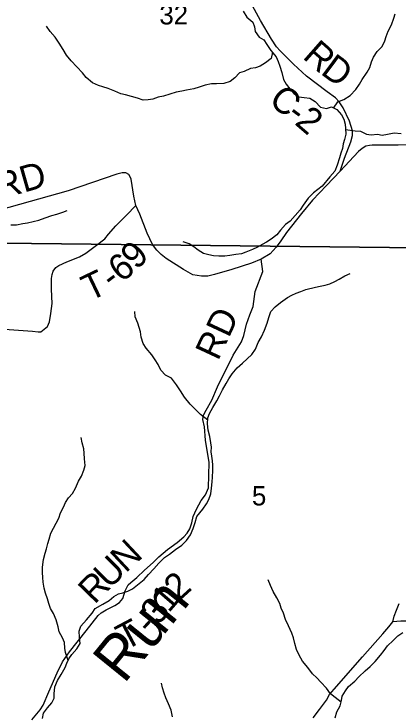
# Model space of a CAD drawing. Extents: x 2043100 to 2470832, y 443715 to 810583.
# Drawn here: x 2264540 to 2268942, y 633122 to 641129 of the extents above; entities that cross this region are included whole.
import ezdxf

# ---------------------------------------------------------------- set-up
doc = ezdxf.new("R2010")
doc.units = 0
for name, color, linetype in [('GM_X_County_Road', 7, 'Continuous'), ('GM_X_County_Road_Text', 7, 'Continuous'), ('GM_X_Minor_River', 7, 'Continuous'), ('GM_X_Minor_River_Text', 7, 'Continuous'), ('GM_X_Section', 7, 'Continuous'), ('GM_X_Section_Text', 7, 'Continuous'), ('GM_X_Township_Road', 7, 'Continuous'), ('GM_X_Township_Road_Text', 7, 'Continuous'), ('GM_X_Township_ROW', 7, 'Continuous')]:
    doc.layers.add(name, color=color, linetype=linetype)

msp = doc.modelspace()

# ---------------------------------------------------------------- linework, layer by layer
at = {"layer": 'GM_X_County_Road'}
for points in [[(2268267.4, 639332.5), (2268317.4, 639480.8), (2268389.4, 639667.2), (2268411.4, 639737.3), (2268411.3, 639793.4), (2268375.3, 639901.6), (2268305.1, 640053.9), (2268259, 640124), (2268217, 640168), (2268118.8, 640240.1), (2267882.5, 640416.3), (2267734.3, 640556.5), (2267584, 640706.7), (2267542, 640754.7), (2267483.8, 640840.9), (2267359.6, 641055.2), (2267201.3, 641345.7)], [(2269298.4, 639633.6), (2268934, 639627.4), (2268633.7, 639629.3), (2268605.6, 639625.2), (2268561.6, 639615.2), (2268521.6, 639591.1), (2268479.5, 639557), (2268267.4, 639332.5)], [(2268267.4, 639332.5), (2268113.2, 639165.8), (2267952.4, 639001), (2267826.2, 638846.9), (2267654.8, 638628), (2267591.9, 638534.9), (2267536.8, 638459.9), (2267467.7, 638386.8), (2267364.4, 638323.2), (2267256.8, 638277.6), (2267031.4, 638206.4), (2266831.8, 638149.5), (2266755.9, 638130.4), (2266685.8, 638129.4), (2266585.4, 638146.1), (2266476.5, 638204.7), (2266278.5, 638330.3), (2266221.8, 638377.7), (2266173.1, 638427.1), (2266122.2, 638490.6), (2266062.4, 638620.1), (2265979.4, 638837.5), (2265934, 638939.2), (2265910.6, 639043.1), (2265880.7, 639241), (2265868.7, 639267), (2265852.7, 639293), (2265818.6, 639311.1), (2265778.6, 639313), (2265714.5, 639297), (2265158.5, 639107), (2263701.9, 638697.1)]]:
    msp.add_lwpolyline(points, dxfattribs=at)
at = {"layer": 'GM_X_Minor_River'}
for points in [[(2267161.7, 641159.8), (2267200.4, 641094.1), (2267271, 641034.8), (2267291.5, 640981), (2267298.1, 640929), (2267342.7, 640865.3), (2267397, 640831.9), (2267429.6, 640778.2), (2267478.2, 640710.6), (2267537, 640637.1), (2267561.5, 640585.3), (2267580.1, 640531.4), (2267602.8, 640459.6), (2267621.6, 640379.7), (2267650.1, 640327.9), (2267694.7, 640272.3), (2267741.2, 640220.7), (2267795.6, 640181.3), (2267857.6, 640173.9), (2267921.7, 640166.5), (2267982.1, 640127.1), (2268044.7, 640063.7), (2268112.9, 640046.4), (2268168.7, 640065), (2268232.9, 640035.6), (2268283.5, 639976.1), (2268310.1, 639924.3), (2268326.6, 639870.4), (2268329.1, 639818.4), (2268333.8, 639754.3), (2268318.4, 639692.1), (2268305, 639641.9), (2268297.5, 639591.8), (2268276, 639537.5), (2268260.6, 639483.3), (2268233.5, 639398.9), (2268208.2, 639330.5), (2268150.8, 639267.9), (2268062.3, 639160.6)], [(2268194.4, 640053.2), (2268242, 640123.8), (2268309.7, 640150.5), (2268383.2, 640197.3), (2268446.5, 640264.1), (2268491.9, 640324.6), (2268521.3, 640381), (2268576.4, 640461.6), (2268609.9, 640516), (2268627.2, 640580.3), (2268648.7, 640634.6), (2268692, 640699.1), (2268749.4, 640757.8), (2268778.7, 640820.1), (2268794.2, 640872.4), (2268817.6, 640930.7), (2268856.8, 641005.2), (2268882, 641079.5), (2268899.5, 641129.7)], [(2267494.1, 640690.7), (2267479.2, 640620.5), (2267413.7, 640571.8), (2267354.1, 640531.1), (2267302.3, 640512.5), (2267244.4, 640503.9), (2267172.8, 640471.1), (2267119, 640454.6), (2267065.6, 640399.9), (2267012, 640357.3), (2266938.3, 640332.6), (2266856.3, 640329.7), (2266796.4, 640331.1), (2266724.5, 640314.3), (2266656.8, 640293.6), (2266597, 640273), (2266511.2, 640256.1), (2266459.3, 640247.5), (2266395.5, 640232.8), (2266323.7, 640210.1), (2266248, 640189.3), (2266188.1, 640176.6), (2266128.4, 640156), (2266074.5, 640147.4), (2266018.5, 640144.8), (2265952.3, 640164.2), (2265882.1, 640185.5), (2265814, 640204.8), (2265761.9, 640216.3), (2265691.6, 640245.6), (2265617.3, 640276.8), (2265555.1, 640296.2), (2265505, 640309.7), (2265436.7, 640343.1), (2265366.1, 640400.4), (2265321.6, 640454), (2265258.9, 640525.4), (2265194.2, 640594.8), (2265141.5, 640658.4), (2265100.9, 640722), (2265058.2, 640793.7), (2265009.5, 640863.2), (2264954.8, 640926.8), (2264910.2, 640988.4)], [(2268329.8, 639809.3), (2268439.4, 639793.5), (2268503.4, 639788.1), (2268569.7, 639752.8), (2268623.8, 639745.3), (2268697.7, 639754.1), (2268749.8, 639744.6), (2268809.6, 639755.2), (2268887.5, 639770.1), (2268967.5, 639762.9)], [(2268062.3, 639160.6), (2267963.5, 639084.5), (2267903.6, 639022.2), (2267847.8, 638941.8), (2267811.9, 638889.6), (2267756.1, 638825.2), (2267696.2, 638758.9), (2267644.2, 638722.6), (2267586.4, 638654.3), (2267544.5, 638604), (2267480.5, 638553.7), (2267428.6, 638519.4), (2267376.5, 638491.1), (2267324.5, 638460.8), (2267266.5, 638434.5), (2267192.5, 638404.1), (2267142.4, 638383.9), (2267078.3, 638379.6), (2267008.2, 638367.2), (2266952.1, 638359), (2266881.9, 638358.7), (2266821.7, 638364.4), (2266769.5, 638374.2), (2266707.3, 638389.9), (2266647, 638425.7), (2266596.7, 638465.5), (2266542.4, 638499.3), (2266476.1, 638521)], [(2264502.2, 638718.4), (2264568.4, 638718.7), (2264640.5, 638733), (2264694.6, 638739.2), (2264758.7, 638753.6), (2264824.8, 638771.9), (2264894.9, 638798.2), (2264971, 638822.6), (2265029, 638838.9), (2265097.1, 638861.2), (2265147.2, 638879.5)], [(2267878.1, 637976.7), (2267986.2, 638005.2), (2268040.3, 638015.5), (2268096.4, 638027.8), (2268150.5, 638044), (2268208.5, 638068.3), (2268258.5, 638094.6), (2268322.5, 638134.9), (2268382.6, 638161.2)], [(2264865.9, 633070.6), (2264877.6, 633130.7), (2264921.5, 633193), (2264973.4, 633249.3), (2264999.2, 633303.5), (2265001, 633353.6), (2265006.7, 633431.7), (2265038.4, 633503.9), (2265080.2, 633574.2), (2265124, 633652.5), (2265143.8, 633702.7), (2265167.7, 633752.8), (2265201.5, 633803.1), (2265259.4, 633867.4), (2265295.2, 633929.7), (2265290.9, 634001.7), (2265284.6, 634069.8), (2265304.4, 634125.9), (2265368.2, 634200.3), (2265434, 634276.7), (2265469.9, 634327), (2265555.9, 634379.4), (2265627.9, 634419.8), (2265679.8, 634464.1), (2265733.8, 634496.4), (2265783.9, 634508.6), (2265842, 634526.9), (2265894, 634555.2), (2265951.9, 634599.5), (2266027.9, 634661.9), (2266079.8, 634716.2), (2266137.6, 634780.6), (2266197.5, 634846.9), (2266261.4, 634913.3), (2266319.4, 634949.6), (2266385.3, 635002), (2266459.3, 635052.4), (2266511.2, 635104.7), (2266557, 635171), (2266588.7, 635245.2), (2266610.5, 635313.4), (2266630.3, 635381.6), (2266698.1, 635464), (2266741.9, 635524.3), (2266767.8, 635574.5), (2266791.5, 635638.7), (2266799.3, 635706.8), (2266807, 635778.9), (2266808.7, 635831), (2266814.4, 635907.1), (2266814.2, 635969.2), (2266809.9, 636019.2), (2266801.7, 636071.3), (2266795.4, 636121.3), (2266797.2, 636173.4), (2266791, 636225.4), (2266778.6, 636295.5), (2266760.3, 636369.5), (2266753.9, 636439.6), (2266755.6, 636509.7), (2266775.5, 636559.8), (2266813.3, 636626.1), (2266859.1, 636702.4), (2266890.9, 636760.6), (2266924.7, 636828.8), (2266966.5, 636903.1), (2266996.3, 636955.3), (2267036.2, 637011.6), (2267090, 637079.9), (2267153.9, 637136.3), (2267207.8, 637182.6), (2267259.8, 637234.9), (2267301.6, 637293.2), (2267331.3, 637369.4), (2267369.1, 637437.7), (2267404.9, 637513.9), (2267434.6, 637592.2), (2267452.4, 637656.3), (2267478.2, 637724.5), (2267526, 637780.8), (2267586, 637827.2), (2267668, 637885.6), (2267718, 637913.9), (2267768, 637936.1), (2267818, 637954.4), (2267878.1, 637976.7)], [(2266755, 636482.9), (2266673.3, 636547.3), (2266602.8, 636615.1), (2266554.4, 636666.9), (2266487.9, 636744.8), (2266445.5, 636816.7), (2266399.1, 636888.5), (2266340.6, 636962.4), (2266272.3, 636998.1), (2266219.9, 637055.9), (2266187.5, 637119.9), (2266155.2, 637171.8), (2266114.8, 637231.7), (2266050.3, 637307.5), (2266018, 637361.4), (2265995.7, 637431.4), (2265985.4, 637493.4), (2265956.9, 637593.4), (2265926.5, 637665.4), (2265922.2, 637727.5)], [(2265159.3, 633735.3), (2265127.2, 633824.8), (2265121, 633874.8), (2265118.7, 633938.9), (2265094.4, 633994.8), (2265056, 634062.8), (2265043.7, 634120.8), (2265021.3, 634200.8), (2264990.9, 634272.7), (2264956.6, 634328.7), (2264940.3, 634384.7), (2264922, 634440.7), (2264899.7, 634504.6), (2264885.4, 634560.6), (2264873.1, 634630.7), (2264868.8, 634684.7), (2264866.6, 634738.8), (2264864.3, 634802.9), (2264877.9, 634891), (2264895.7, 634961.2), (2264911.5, 635011.3), (2264927.3, 635071.5), (2264941.1, 635121.6), (2264962.8, 635189.8), (2264992.7, 635246), (2265020.5, 635306.2), (2265052.3, 635360.4), (2265072.1, 635422.6), (2265107.9, 635488.8), (2265129.7, 635543), (2265163.6, 635593.2), (2265207.5, 635643.5), (2265243.3, 635705.8), (2265279.1, 635784), (2265310.9, 635842.2), (2265338.7, 635910.4), (2265354.5, 635962.6), (2265348.1, 636038.7), (2265341.8, 636104.7), (2265337.6, 636156.8), (2265319.2, 636222.8), (2265308.9, 636282.8)], [(2268279, 633255.7), (2268211.4, 633310), (2268159, 633353.9), (2268114.7, 633417.8), (2268048.2, 633485.5), (2268003.8, 633537.4), (2267953.5, 633583.2), (2267901.1, 633655.1), (2267838.6, 633726.9), (2267800.2, 633796.8), (2267769.8, 633860.8), (2267749.5, 633926.8), (2267735.1, 633994.8), (2267716.9, 634046.8), (2267678.4, 634130.7), (2267646, 634204.7), (2267621.6, 634276.7), (2267595.3, 634332.6), (2267579, 634386.6), (2267544.7, 634452.5), (2267504.2, 634524.4), (2267473.9, 634590.4), (2267447.5, 634658.4)], [(2268212.4, 633079.7), (2268230.1, 633145.9), (2268269.9, 633216.2), (2268283.7, 633276.3), (2268293.5, 633326.4), (2268329.3, 633386.7), (2268363.2, 633436.9), (2268437.1, 633497.3), (2268481, 633547.6), (2268554.9, 633614), (2268610.8, 633664.3), (2268670.7, 633722.7), (2268728.6, 633793), (2268770.4, 633849.3), (2268810.3, 633901.5), (2268874.2, 633963.9), (2268928.1, 634016.2), (2268984.1, 634054.5)], [(2266351.6, 633091.3), (2266337.2, 633165.3), (2266306.8, 633237.3), (2266274.4, 633307.2), (2266258.2, 633359.2), (2266239.8, 633421.2), (2266225.6, 633473.2)]]:
    msp.add_lwpolyline(points, dxfattribs=at)
at = {"layer": 'GM_X_Section'}
for points in [[(2263800.1, 643920.5), (2269209.3, 643840), (2269174.3, 638453.9), (2264401.7, 638507.7), (2263741.3, 638515.9)], [(2264401.7, 638507.7), (2269174.3, 638453.9), (2269724.6, 638450.3), (2269681.7, 632921.5), (2264289.9, 632876)]]:
    msp.add_lwpolyline(points, close=True, dxfattribs=at)
at = {"layer": 'GM_X_Township_Road'}
for points in [[(2264817.6, 637494.9), (2264847.3, 637492.6), (2264924.6, 637555.8), (2264945.9, 637608.3), (2264962.7, 637704.7), (2264977.2, 637817.2), (2264969.1, 637979.5), (2264969.4, 638103.8), (2264974.8, 638150), (2264988.4, 638186.3), (2265019.8, 638228.8), (2265051.6, 638251.3), (2265143.2, 638294.7), (2265288.7, 638350.8), (2265362.2, 638391.9), (2265485.2, 638483.9), (2265578.4, 638555.3), (2265621.8, 638612), (2265702.7, 638705.4), (2265827.2, 638829.4), (2265934, 638939.2)], [(2266711.3, 636548.7), (2266736, 636598.2), (2266802.7, 636711.4), (2266866.7, 636864.7), (2267046.3, 637228.1), (2267140.4, 637379.7), (2267169.5, 637452.3), (2267197.9, 637579), (2267236.5, 637685.8), (2267275.3, 637782.6), (2267297.1, 637955.4), (2267384.2, 638183.1), (2267364.4, 638323.2)], [(2264743.5, 633056), (2264838.1, 633169.5), (2264873.5, 633222.1), (2264939.5, 633377.4), (2265032.8, 633593.3), (2265093.3, 633720.4), (2265173.9, 633833.8), (2265367, 634075.1), (2265503, 634247.4), (2265536.6, 634279.9), (2265592.2, 634314.7), (2265693.8, 634364.3), (2265745.4, 634399.1), (2265782.9, 634443.7), (2265809.7, 634532.3), (2265846.9, 634598.9), (2265876.6, 634627.4), (2265945.9, 634684.5), (2266033, 634765.9), (2266130, 634855.5), (2266197.2, 634920.6), (2266296.3, 635004.1), (2266407.5, 635081.8), (2266482.7, 635149), (2266518.2, 635189.6), (2266549.6, 635240.2), (2266574.7, 635308.7), (2266589.8, 635381.1), (2266626.8, 635463.8), (2266681.5, 635564.8), (2266730.8, 635629.7), (2266765.8, 635710.4), (2266772, 635999.2), (2266728.5, 636255.2), (2266716.5, 636405.5), (2266699.4, 636489.4), (2266706.8, 636539.7), (2266711.3, 636548.7), (2266711.3, 636548.7)], [(2272028.6, 634633.7), (2271630.6, 634681.9), (2271323.1, 634701.8), (2270956.2, 634701.7), (2270896.7, 634672), (2270837.2, 634612.5), (2270837.2, 634543.1), (2270817.4, 634315), (2270787.6, 634215.9), (2270708.3, 634156.4), (2270589.3, 634126.6), (2270311.7, 634096.8), (2269934.8, 634086.9), (2269355.8, 634198), (2269265.5, 634208.8), (2269239.6, 634204.4), (2269193.7, 634189.8), (2269157.8, 634177.2), (2269129.9, 634168.8), (2269079.6, 634182.2), (2269017.5, 634185.3), (2268963.4, 634184.6), (2268871.3, 634175.3)], [(2267960.3, 633078), (2268033.2, 633175.3), (2268113.9, 633278.7), (2268149.1, 633343.3), (2268202.4, 633406.2), (2268524, 633775.5), (2268757, 634037.4), (2268826, 634118.6), (2268871.3, 634175.3), (2268886.5, 634241.7), (2268913.6, 634310.2), (2268944.7, 634384.9)]]:
    msp.add_lwpolyline(points, dxfattribs=at)
at = {"layer": 'GM_X_Township_ROW'}
msp.add_lwpolyline([(2263820.2, 637531.5), (2264023.4, 637537.5), (2264430.2, 637525), (2264751, 637500.1), (2264817.6, 637494.9)], dxfattribs=at)

# ---------------------------------------------------------------- texts
at = {"layer": 'GM_X_County_Road_Text'}
for s, rotation, p in [('R', 318.69255, (2267828.9, 640629)), ('D', 323.3087, (2268034.1, 640450.1)), ('C', 319.23742, (2267438.9, 640120.6)), ('2', 319.30953, (2267738.3, 639875)), ('-', 323.33358, (2267643.8, 639945.1)), ('RD', 15.94436, (2264375.6, 639005))]:
    msp.add_text(s, height=300, rotation=rotation, dxfattribs=at).set_placement(p)
at = {"layer": 'GM_X_Minor_River_Text'}
msp.add_text('Run', height=499.99, rotation=51.00541, dxfattribs=at).set_placement((2265796.6, 633456.4))
at = {"layer": 'GM_X_Section_Text'}
for s, height, p in [('32', 220.83, (2266202.2, 641009.1)), ('5', 220.8, (2267260.4, 635507.4))]:
    msp.add_text(s, height=height, rotation=0.00001, dxfattribs=at).set_placement(p)
at = {"layer": 'GM_X_Township_Road_Text'}
for s, rotation, p in [('9', 46.0816, (2265944.9, 638193.6)), ('6', 38.78765, (2265770.2, 638049.7)), ('T', 25.53962, (2265405.8, 637838.2)), ('-', 37.24997, (2265665.2, 637969.7)), ('RD', 64.9831, (2266873, 637152.6)), ('N', 43.05489, (2265817.2, 634727.3)), ('U', 44.65225, (2265631, 634543.3)), ('R', 45.76448, (2265460.2, 634367.9)), ('2', 42.33494, (2266423.4, 634403.8)), ('1', 49.17292, (2266309.2, 634270.7)), ('3', 52.2481, (2266198.7, 634127.9)), ('T', 27.92022, (2265811.6, 633843.4)), ('-', 47.43453, (2266097.7, 634016.2))]:
    msp.add_text(s, height=300, rotation=rotation, dxfattribs=at).set_placement(p)

doc.saveas('drawing.dxf')
